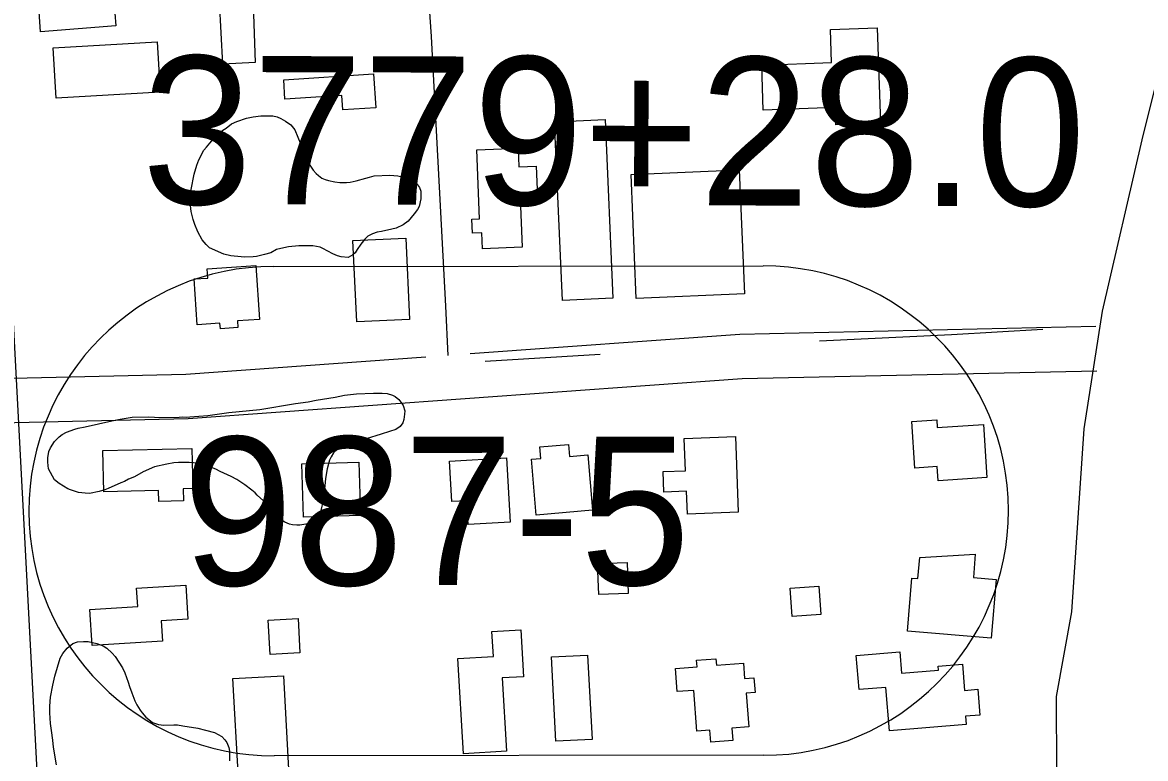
# Model space of a CAD drawing. Extents: x 3297716 to 3335574, y 688621 to 713991.
# Drawn here: x 3321172 to 3321928, y 709488 to 709984 of the extents above; entities that cross this region are included whole.
import ezdxf

# ---------------------------------------------------------------- set-up
doc = ezdxf.new("R2010")
doc.units = 0
for name, color, linetype in [('V-BLDG-OTLN', 7, 'Continuous'), ('V-ROAD-CNTR', 7, 'Continuous'), ('V-ROAD-IDEN', 7, 'Continuous'), ('V-SITE-VEGE', 7, 'Continuous'), ('V-SURV-IDEN', 7, 'Continuous'), ('V-TOPO-SHOR', 7, 'Continuous')]:
    doc.layers.add(name, color=color, linetype=linetype)

msp = doc.modelspace()

# ---------------------------------------------------------------- linework, layer by layer
at = {"layer": 'V-BLDG-OTLN'}
for points in [[(3321263.271, 710001.256), (3321233.2290000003, 709998.767), (3321234.634, 709981.818), (3321183.782, 709977.607), (3321180.167, 710035.003), (3321185.199, 710042.683), (3321193.274, 710047.6140000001), (3321258.81, 710051.243)], [(3321306.648, 709955.937), (3321302.128, 710040.688), (3321325.5810000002, 710042.203), (3321328.506, 709956.992)], [(3321719.275, 709926.723), (3321670.88, 709924.963), (3321669.781, 709955.27), (3321716.903, 709956.982), (3321716.096, 709979.176), (3321747.498, 709980.319), (3321749.833, 709916.083), (3321719.703, 709914.99)], [(3321264.406, 709937.1240000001), (3321194.382, 709933.072), (3321192.427, 709966.868), (3321262.45, 709970.9230000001)], [(3321347.728, 709945.38), (3321408.29, 709949.283), (3321409.7600000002, 709926.461), (3321387.572, 709925.031), (3321386.948, 709934.724), (3321348.574, 709932.252)], [(3321564.339, 709918.5160000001), (3321569.545, 709798.022), (3321535.485, 709796.5480000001), (3321530.279, 709917.044)], [(3321507.089, 709865.631), (3321508.4020000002, 709832.484), (3321481.633, 709831.4230000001), (3321481.2090000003, 709842.1140000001), (3321474.827, 709841.86), (3321474.446, 709851.479), (3321479.6890000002, 709851.686), (3321477.852, 709898.051), (3321505.678, 709899.153), (3321506.18, 709886.582), (3321517.811, 709887.0430000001), (3321518.64, 709866.088)], [(3321585.301, 709797.922), (3321581.786, 709881.581), (3321654.574, 709884.636), (3321658.089, 709800.978)], [(3321396.94, 709782.169), (3321394.38, 709836.899), (3321430.015, 709838.564), (3321432.575, 709783.834)], [(3321331.342, 709783.7170000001), (3321316.595, 709782.726), (3321316.89, 709778.318), (3321305.044, 709777.522), (3321304.794, 709781.241), (3321289.453, 709780.209), (3321287.378, 709811.062), (3321296.639, 709811.684), (3321296.221, 709817.894), (3321328.893, 709820.094)], [(3321819.149, 709712.909), (3321821.406, 709677.1), (3321788.632, 709675.034), (3321788.034, 709684.52), (3321772.994, 709683.572), (3321771.007, 709715.066), (3321787.772, 709716.123), (3321788.1, 709710.952)], [(3321653.968, 709653.794), (3321619.7770000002, 709652.522), (3321619.203, 709667.929), (3321603.835, 709667.36), (3321603.321, 709681.196), (3321618.447, 709681.759), (3321617.6380000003, 709703.483), (3321652.074, 709704.763)], [(3321555.793, 709655.058), (3321517.844, 709651.834), (3321514.649, 709689.46), (3321520.875, 709689.988), (3321520.213, 709697.773), (3321539.673, 709699.425), (3321540.357, 709691.381), (3321552.619, 709692.4230000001)], [(3321225.938, 709695.444), (3321285.873, 709696.747), (3321286.458, 709669.705), (3321280.042, 709669.564), (3321280.216, 709661.474), (3321263.5640000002, 709661.111), (3321263.404, 709668.427), (3321226.542, 709667.6240000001)], [(3321459.406, 709688.295), (3321497.8370000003, 709690.447), (3321500.2660000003, 709647.13), (3321472.0670000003, 709645.547), (3321471.174, 709661.484), (3321460.9420000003, 709660.911)], [(3321360.055, 709686.451), (3321398.443, 709687.557), (3321399.483, 709651.492), (3321361.094, 709650.386)], [(3321824.45, 709568.827), (3321767.913, 709573.693), (3321770.989, 709609.432), (3321775.04, 709609.082), (3321776.27, 709623.357), (3321813.5810000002, 709625.409), (3321812.4790000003, 709609.768), (3321827.86, 709608.443)], [(3321579.091, 709619.9940000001), (3321579.832, 709598.951), (3321559.9420000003, 709598.25), (3321559.201, 709619.291)], [(3321266.0130000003, 709566.738), (3321218.625, 709563.889), (3321217.16, 709588.231), (3321249.379, 709590.1730000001), (3321248.636, 709602.5260000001), (3321281.687, 709604.517), (3321283.0670000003, 709581.5750000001), (3321265.186, 709580.5)], [(3321708.1950000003, 709603.845), (3321709.545, 709584.881), (3321690.349, 709583.515), (3321688.9990000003, 709602.479)], [(3321357.491, 709582.024), (3321358.6750000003, 709558.863), (3321338.506, 709557.833), (3321337.323, 709580.992)], [(3321468.921, 709490.937), (3321465.163, 709555.1680000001), (3321489.038, 709556.5650000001), (3321488.059, 709573.295), (3321507.386, 709574.4280000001), (3321509.232, 709542.8910000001), (3321494.99, 709542.057), (3321497.882, 709492.631)], [(3321552.451, 709557.487), (3321555.451, 709500.638), (3321531.076, 709499.3520000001), (3321528.075, 709556.201)], [(3321626.062, 709506.246), (3321623.995, 709533.642), (3321612.856, 709532.802), (3321611.681, 709548.379), (3321626.238, 709549.4770000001), (3321625.898, 709553.997), (3321638.977, 709554.982), (3321639.304, 709550.644), (3321657.48, 709552.014), (3321658.259, 709541.715), (3321664.517, 709542.188), (3321665.275, 709532.169), (3321659.3340000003, 709531.721), (3321661.044, 709509.0430000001), (3321649.745, 709508.191), (3321650.37, 709499.9130000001), (3321635.431, 709498.787), (3321634.819, 709506.905)], [(3321807.457, 709510.612), (3321755.811, 709506.356), (3321753.394, 709535.676), (3321735.401, 709534.1950000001), (3321733.508, 709557.147), (3321762.86, 709559.563), (3321764.048, 709545.154), (3321788.8000000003, 709547.193), (3321788.571, 709549.981), (3321805.049, 709551.339), (3321806.505, 709533.664), (3321815.375, 709534.3960000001), (3321816.806, 709517.0160000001), (3321806.995, 709516.207)], [(3321347.565, 709543.546), (3321351.198, 709476.165), (3321317.197, 709474.332), (3321313.562, 709541.711)]]:
    msp.add_lwpolyline(points, close=True, dxfattribs=at)
at = {"layer": 'V-ROAD-CNTR'}
for points in [[(3321021.2319201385, 712206.62355979), (3321033.80589499, 712017.9429371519), (3321057.8478469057, 711584.6458037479), (3321076.54580951, 711314.7373435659), (3321092.2937780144, 710987.24599855), (3321119.2827240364, 710624.688723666), (3321136.1026903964, 710279.7084136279), (3321163.051636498, 709828.5843158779), (3321191.312579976, 709291.8493893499), (3321213.7415351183, 708902.3281683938), (3321231.692499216, 708516.864939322), (3321254.316453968, 708217.092538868), (3321261.729439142, 708048.5648759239), (3321272.688417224, 707860.1022528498), (3321277.9324067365, 707722.7005276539)], [(3321969.11902436, 710116.1787406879), (3321956.092050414, 710026.333920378), (3321926.002110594, 709904.9541631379), (3321899.2671640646, 709789.301394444), (3321886.902188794, 709709.9705531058), (3321878.518205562, 709586.5537999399), (3321868.163226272, 709529.46391412), (3321868.543225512, 709427.9761170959), (3321868.485225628, 709313.6313457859), (3321877.76420707, 709080.9118112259), (3321898.647165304, 708818.811335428), (3321918.427125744, 708500.716971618), (3321958.2920460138, 707975.9960210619), (3321968.213026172, 707865.350242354), (3321974.3230139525, 707797.5153780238), (3321983.8079949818, 707756.8004594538), (3321668.5246255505, 707736.4105002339), (3321277.89540681, 707723.6755257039)], [(3321439.276, 710088.969), (3321447.14, 709974.623), (3321456.664, 709792.659), (3321458.2604028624, 709759.3972308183)], [(3321894.9841726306, 709778.964415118), (3321655.122652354, 709773.6264257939), (3321473.2950470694, 709760.4839342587)], [(3321443.3992820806, 709758.3230696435), (3321281.866398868, 709746.6474797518), (3321096.859768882, 709742.485488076), (3320717.7515271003, 709722.8145274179), (3320481.417999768, 709706.0795608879), (3320191.8785788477, 709686.101600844), (3319836.9682886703, 709670.505632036), (3319577.73880713, 709655.3216624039)], [(3321895.652171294, 709748.9724751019), (3321656.538649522, 709743.6504857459), (3321283.286396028, 709716.6715397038), (3321097.9737666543, 709712.5035480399), (3320719.5875234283, 709692.8685873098), (3320539.1048843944, 709680.0896128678)]]:
    msp.add_lwpolyline(points, dxfattribs=at)
at = {"layer": 'V-ROAD-IDEN'}
for p, q in [((3321340.866695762, 709819.5440160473), (3321670.8675236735, 709819.8810321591)), ((3321340.866695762, 709819.5440160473), (3321670.8675236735, 709819.8810321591)), ((3321340.867874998, 709819.5437611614), (3321340.866695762, 709819.5440160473)), ((3321671.2045397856, 709489.8802042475), (3321341.203711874, 709489.5431881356)), ((3321671.2045397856, 709489.8802042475), (3321341.203711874, 709489.5431881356))]:
    msp.add_line(p, q, dxfattribs=at)
for centre, radius, start, end in [((3321341.0360941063, 709654.5438470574), 164.99999985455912, 90.05841361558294, 270.05841361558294), ((3321341.0360941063, 709654.5438470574), 164.99999985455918, 90.05841361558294, 270.05841361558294), ((3321671.0359227, 709654.8802873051), 165.0000000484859, 270.05841361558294, 90.05841361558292), ((3321671.0359227, 709654.8802873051), 165.00000004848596, 270.05841361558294, 90.05841361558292)]:
    msp.add_arc(centre, radius, start, end, dxfattribs=at)
at = {"layer": 'V-SITE-VEGE'}
msp.add_lwpolyline([(3321297.8170000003, 709831.941), (3321295.42, 709834.348), (3321292.875, 709837.475), (3321289.887, 709842.927), (3321287.765, 709847.811), (3321286.647, 709851.057), (3321285.443, 709856.62), (3321284.886, 709860.556), (3321284.965, 709867.132), (3321285.31, 709871.39), (3321287.497, 709881.7980000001), (3321289.154, 709887.782), (3321290.544, 709891.462), (3321293.821, 709897.916), (3321295.681, 709899.976), (3321297.923, 709902.734), (3321301.827, 709907.029), (3321303.856, 709908.905), (3321306.799, 709911.283), (3321308.991, 709912.796), (3321312.661, 709915.6780000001), (3321316.105, 709917.3200000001), (3321322.597, 709919.557), (3321327.078, 709920.448), (3321332.2660000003, 709921.134), (3321337.247, 709921.115), (3321340.4420000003, 709920.99), (3321343.262, 709920.3470000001), (3321345.707, 709919.184), (3321349.019, 709917.453), (3321352.482, 709915.004), (3321355.1890000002, 709911.5160000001), (3321359.255, 709901.753), (3321361.169, 709896.164), (3321361.98, 709894.176), (3321364.45, 709889.099), (3321367.651, 709884.5260000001), (3321369.691, 709882.134), (3321371.242, 709880.827), (3321373.488, 709879.137), (3321375.583, 709878.167), (3321377.873, 709877.542), (3321382.106, 709876.665), (3321385.469, 709876.1780000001), (3321390.091, 709876.174), (3321392.594, 709876.432), (3321396.534, 709877.167), (3321403.012, 709879.047), (3321405.5270000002, 709879.662), (3321408.589, 709880.608), (3321419.279, 709881.079), (3321424.6, 709880.692), (3321431.295, 709879.006), (3321435.125, 709876.899), (3321437.201, 709875.3960000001), (3321439.2290000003, 709872.647), (3321440.026, 709870.302), (3321440.179, 709865.139), (3321439.09, 709860.023), (3321437.9390000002, 709857.932), (3321435.69, 709854.998), (3321431.58, 709850.001), (3321428.289, 709847.639), (3321423.394, 709845.339), (3321420.5160000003, 709844.563), (3321413.697, 709843.052), (3321410.657, 709842.638), (3321407.589, 709841.514), (3321404.4990000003, 709839.855), (3321402.291, 709837.985), (3321399.666, 709834.53), (3321397.21, 709830.8910000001), (3321395.877, 709828.632), (3321394.4, 709827.2660000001), (3321391.134, 709825.615), (3321386.346, 709825.98), (3321383.88, 709826.61), (3321380.732, 709827.978), (3321374.115, 709831.62), (3321372.19, 709832.406), (3321367.2460000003, 709833.311), (3321365.112, 709833.395), (3321357.9930000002, 709833.318), (3321351.032, 709832.701), (3321347.808, 709832.115), (3321342.778, 709830.8910000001), (3321338.9590000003, 709828.728), (3321334.818, 709827.466), (3321329.434, 709826.256), (3321327.111, 709825.99), (3321321.592, 709825.851), (3321319.1040000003, 709825.949), (3321312.022, 709826.76), (3321307.438, 709827.829)], close=True, dxfattribs=at)
for points in [[(3321310.778, 709720.927), (3321331.646, 709723.133), (3321355.603, 709727.104), (3321364.151, 709728.282), (3321369.6750000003, 709729.388), (3321382.407, 709731.344), (3321388.691, 709732.609), (3321392.68, 709733.207), (3321396.8540000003, 709733.611), (3321408.208, 709734.11), (3321414.061, 709734.069), (3321417.451, 709733.748), (3321420.998, 709732.664), (3321422.855, 709731.835), (3321425.233, 709729.855), (3321426.6750000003, 709728.0970000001), (3321428.284, 709725.767), (3321429.276, 709722.138), (3321429.188, 709719.875), (3321428.67, 709716.305), (3321428.014, 709714.0650000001), (3321426.214, 709711.49), (3321423.302, 709709.5260000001), (3321419.093, 709708.181), (3321413.361, 709706.5160000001), (3321409.914, 709705.33), (3321403.985, 709703.483), (3321396.532, 709701.3200000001), (3321387.339, 709698.09), (3321383.665, 709695.966), (3321381.3140000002, 709693.7930000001), (3321379.7, 709691.211), (3321378.661, 709688.796), (3321376.923, 709683.009), (3321375.917, 709676.623), (3321374.8710000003, 709664.386), (3321374.389, 709661.761), (3321372.802, 709655.0210000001), (3321371.153, 709651.496), (3321369.753, 709649.473), (3321367.211, 709647.306), (3321365.1, 709646.442), (3321362.617, 709645.7880000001), (3321358.62, 709644.998), (3321356.543, 709645.08), (3321353.723, 709645.379), (3321351.663, 709645.837), (3321348.501, 709647.095), (3321346.651, 709648.111), (3321344.628, 709649.5160000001), (3321342.264, 709651.873), (3321339.924, 709654.8), (3321335.936, 709659.111), (3321334.14, 709661.449), (3321329.948, 709665.392), (3321328.498, 709666.961), (3321326.302, 709668.746), (3321321.528, 709672.332), (3321316.185, 709675.755), (3321312.298, 709677.796), (3321304.878, 709681.299), (3321302.1010000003, 709682.73), (3321298.011, 709684.4010000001), (3321289.981, 709686.7930000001), (3321283.9620000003, 709687.408), (3321276.778, 709687.312), (3321273.744, 709687.0530000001), (3321268.9930000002, 709686.296), (3321260.793, 709684.35), (3321253.107, 709681.061), (3321247.12, 709677.706), (3321243.086, 709675.976), (3321240.3850000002, 709674.571), (3321238.076, 709673.5260000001), (3321229.426, 709669.711), (3321227.126, 709668.857), (3321223.302, 709667.683), (3321216.8310000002, 709666.426), (3321213.998, 709666.537), (3321209.486, 709667.0920000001), (3321204.076, 709668.816), (3321202.22, 709669.6410000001), (3321196.498, 709673.08), (3321193.199, 709675.665), (3321189.33, 709682.9940000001), (3321188.752, 709687.551), (3321188.863, 709690.381), (3321189.6, 709694.699), (3321190.649, 709697.302), (3321193.268, 709701.5430000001), (3321196.412, 709704.631), (3321198.366, 709706.256), (3321201.45, 709707.835), (3321207, 709709.694), (3321209.296, 709710.362), (3321213.865, 709711.314), (3321231.98, 709715.517), (3321237.4990000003, 709716.622), (3321245.67, 709717.814), (3321256.642, 709718.138), (3321260.789, 709717.976)], [(3321260.789, 709717.976), (3321263.611, 709717.677), (3321277.222, 709717.898), (3321279.305, 709718.007), (3321281.9450000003, 709717.902), (3321284.404, 709717.995), (3321296.535, 709719.031), (3321310.778, 709720.927)], [(3321194.731, 709483.478), (3321192.554, 709495.465), (3321192.166, 709500.014), (3321191.294, 709506.662), (3321190.536, 709511.4130000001), (3321190.245, 709518.415), (3321190.233, 709522.949), (3321190.665, 709529.167), (3321192.115, 709537.232), (3321193.483, 709543.224), (3321197.1720000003, 709555.359), (3321198.995, 709558.498), (3321201.784, 709562.1680000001), (3321205.681, 709565.226), (3321208.751, 709566.4280000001), (3321212.917, 709566.6410000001), (3321215.934, 709566.523), (3321221.932, 709565.345), (3321226.024, 709563.674), (3321228.6040000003, 709562.062), (3321232.252, 709558.705), (3321234.247, 709556.551), (3321239.232, 709548.797), (3321240.616, 709545.533), (3321243.0100000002, 709539.204), (3321243.844, 709536.337), (3321245.3710000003, 709531.934), (3321247.428, 709526.566), (3321248.833, 709523.863), (3321250.963, 709520.379), (3321252.398, 709518.433), (3321254.927, 709515.503), (3321256.754, 709513.9180000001), (3321259.322, 709511.929), (3321263.427, 709510.633), (3321267.004, 709510.305), (3321273.622, 709510.424), (3321276.073, 709510.3250000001), (3321279.829, 709509.801), (3321289.776, 709508.089), (3321295.017, 709506.938), (3321301.186, 709505.187), (3321305.994, 709502.541), (3321308.1750000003, 709500.378), (3321309.431, 709498.627), (3321310.805, 709495.174), (3321311.274, 709492.698), (3321311.303, 709488.545), (3321311.204, 709486.089)]]:
    msp.add_lwpolyline(points, dxfattribs=at)
at = {"layer": 'V-TOPO-SHOR'}
msp.add_line((3321560.8370000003, 709760.095), (3321483.4560000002, 709755.51), dxfattribs=at)
msp.add_lwpolyline([(3321859.089, 709777.01), (3321797.561, 709773.385), (3321708.8340000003, 709769.1)], dxfattribs=at)

# ---------------------------------------------------------------- texts
at = {"layer": 'V-ROAD-IDEN'}
msp.add_text('987-5', height=100.000596, rotation=0.058453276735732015, dxfattribs=at).set_placement((3321279.7085525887, 709604.4806370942))
at = {"layer": 'V-SURV-IDEN'}
msp.add_text('3779+28.0', height=100, rotation=359.8677777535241, dxfattribs=at).set_placement((3321252.0843578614, 709861.5514414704))

doc.saveas('drawing.dxf')
